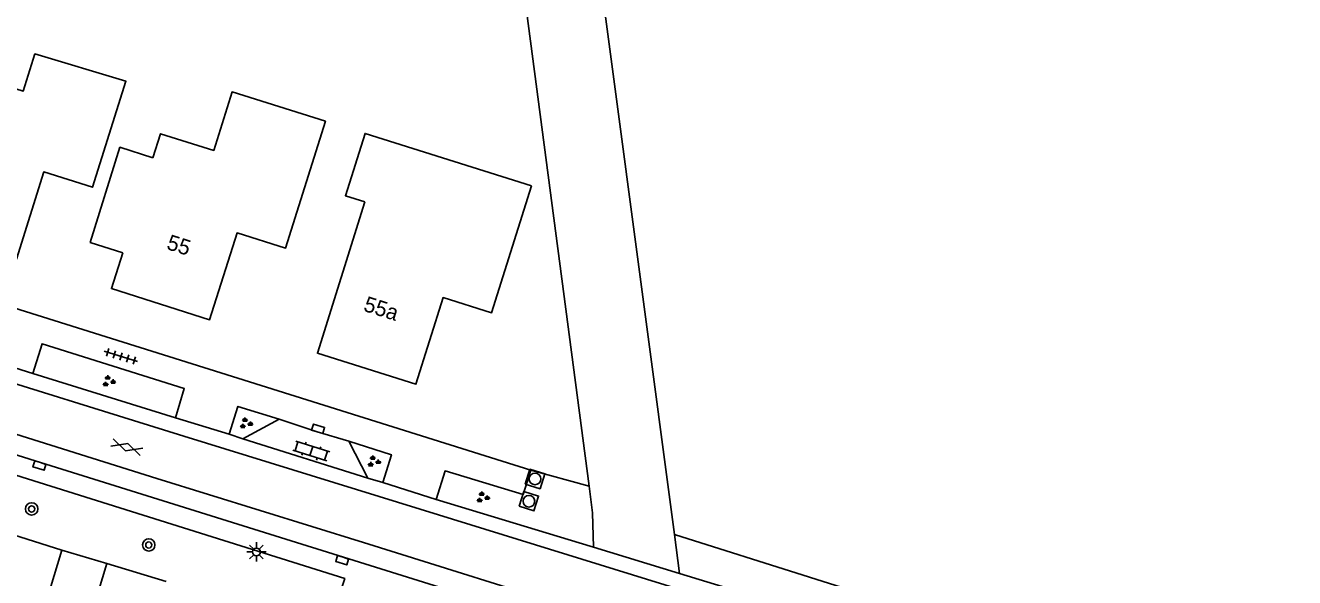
# Model space of a CAD drawing. Extents: x 137999 to 141000, y 397500 to 400501.
# Drawn here: x 138948.2 to 139030.1, y 399919.9 to 399955.5 of the extents above; entities that cross this region are included whole.
import ezdxf

# ---------------------------------------------------------------- set-up
doc = ezdxf.new("R2010")
doc.units = 0
for name, color, linetype in [('gg-afsc-erfafscheiding', 7, 'Continuous'), ('gg-afsc-hekwerk', 7, 'Continuous'), ('gg-anno-huisnummerreeks BGT', 7, 'Continuous'), ('gg-bbg-bijgebouw', 7, 'Continuous'), ('gg-bbg-gedigitaliseerde bijgebouw', 7, 'Continuous'), ('gg-bbg-hoofdgebouw', 7, 'Continuous'), ('gg-bbg-tussenscheiding', 7, 'Continuous'), ('gg-knt-bronhoudergrens', 7, 'Continuous'), ('gg-knt-verharding', 7, 'Continuous'), ('gg-knt-verharding nz', 7, 'Continuous'), ('gt-grn-groengrens', 7, 'Continuous'), ('gt-symb-boom', 7, 'Continuous'), ('gt-symb-gesloten verharding', 7, 'Continuous'), ('gt-symb-groenvak', 7, 'Continuous'), ('gt-symb-klinker verharding', 7, 'Continuous'), ('gt-symb-kolk', 7, 'Continuous'), ('gt-symb-lichtmast', 7, 'Continuous'), ('gt-symb-rioolschacht', 7, 'Continuous'), ('gt-symb-tegel verharding', 7, 'Continuous')]:
    doc.layers.add(name, color=color, linetype=linetype)

# ---------------------------------------------------------------- blocks, each defined once
blk = doc.blocks.new('gt0-GRVAK')
at = {"layer": 'gt-symb-groenvak'}
for p, q in [((-0.11, 0.189), (-0.228, 0.24)), ((-0.182, 0.153), (0.088, 0.153)), ((-0.091, 0.211), (-0.156, 0.322)), ((-0.047, 0.214), (-0.047, 0.393)), ((-0.004, 0.211), (0.061, 0.322)), ((0.015, 0.189), (0.133, 0.24)), ((0.262, -0.052), (0.197, 0.059)), ((0.305, -0.049), (0.305, 0.13)), ((0.349, -0.052), (0.414, 0.059)), ((-0.245, -0.228), (-0.363, -0.177)), ((-0.318, -0.264), (-0.047, -0.264)), ((-0.226, -0.206), (-0.291, -0.095)), ((-0.183, -0.203), (-0.183, -0.024)), ((-0.139, -0.206), (-0.074, -0.095)), ((-0.12, -0.228), (-0.002, -0.177)), ((0.243, -0.074), (0.125, -0.023)), ((0.17, -0.11), (0.441, -0.11)), ((0.368, -0.074), (0.486, -0.023))]:
    blk.add_line(p, q, dxfattribs=at)
blk = doc.blocks.new('gt0-RS')
at = {"layer": 'gt-symb-rioolschacht'}
blk.add_lwpolyline([(-0.5, -0.5), (0.5, -0.5), (0.5, 0.5), (-0.5, 0.5)], close=True, dxfattribs=at)
blk.add_circle((0, 0), 0.375, dxfattribs=at)
blk = doc.blocks.new('gt0-KOLK')
at = {"layer": 'gt-symb-kolk'}
blk.add_lwpolyline([(0, 0), (0.375, 0), (0.375, 0.4), (-0.375, 0.4), (-0.375, 0), (0, 0)], dxfattribs=at)
blk = doc.blocks.new('gt0-LMAST')
at = {"layer": 'gt-symb-lichtmast'}
for p, q in [((-0.182, 0.173), (-0.447, 0.438)), ((-0.005, 0.246), (-0.005, 0.621)), ((0.172, 0.173), (0.437, 0.438)), ((-0.255, -0.004), (-0.63, -0.004)), ((-0.182, -0.181), (-0.447, -0.446)), ((-0.005, -0.254), (-0.005, -0.629)), ((0.437, -0.446), (0.172, -0.181)), ((0.245, -0.004), (0.62, -0.004))]:
    blk.add_line(p, q, dxfattribs=at)
blk.add_circle((-0.005, -0.004), 0.25, dxfattribs=at)
blk = doc.blocks.new('gt0-BOOM')
at = {"layer": 'gt-symb-boom'}
for radius in [0.4, 0.2]:
    blk.add_circle((0, 0), radius, dxfattribs=at)
blk = doc.blocks.new('gt0-TEG1')
at = {"layer": 'gt-symb-tegel verharding'}
for p, q in [((-1.125, 0), (1.125, 0)), ((-0.9, -0.25), (-0.9, 0.25)), ((-0.45, -0.25), (-0.45, 0.25)), ((0, -0.25), (0, 0.25)), ((0.45, -0.25), (0.45, 0.25)), ((0.9, -0.25), (0.9, 0.25))]:
    blk.add_line(p, q, dxfattribs=at)
blk = doc.blocks.new('gt0-KL1')
at = {"layer": 'gt-symb-klinker verharding'}
for p, q in [((-1.15, 0.3), (1.15, 0.3)), ((-1, -0.3), (-1, 0.3)), ((-0.5, 0.3), (-0.5, 0.45)), ((0, -0.3), (0, 0.3)), ((0.5, 0.3), (0.5, 0.45)), ((1, -0.3), (1, 0.3)), ((-1.15, -0.3), (1.15, -0.3)), ((-0.5, -0.45), (-0.5, -0.3)), ((0.5, -0.45), (0.5, -0.3))]:
    blk.add_line(p, q, dxfattribs=at)
blk = doc.blocks.new('gt0-GESVH1')
at = {"layer": 'gt-symb-gesloten verharding'}
for p, q in [((-0.992, -0.261), (0.008, 0.239)), ((0.008, -0.261), (-0.992, 0.239)), ((0.008, 0.239), (1.008, -0.261)), ((1.008, 0.239), (0.008, -0.261))]:
    blk.add_line(p, q, dxfattribs=at)

msp = doc.modelspace()

# ---------------------------------------------------------------- linework, layer by layer
at = {"layer": 'gg-afsc-erfafscheiding'}
msp.add_lwpolyline([(138950.55, 399921.631), (138899.502, 399937.814), (138881.768, 399942.991)], dxfattribs=at)
at = {"layer": 'gg-afsc-hekwerk'}
msp.add_line((138980.788, 399926.783), (138984.552, 399925.744), dxfattribs=at)
msp.add_lwpolyline([(138984.552, 399925.744), (138974.977, 399998.545), (138974.829, 400000)], dxfattribs=at)
at = {"layer": 'gg-bbg-bijgebouw'}
for p, q in [((138953.444, 399920.753), (138950.55, 399921.631)), ((138957.269, 399919.592), (138953.444, 399920.753))]:
    msp.add_line(p, q, dxfattribs=at)
at = {"layer": 'gg-bbg-gedigitaliseerde bijgebouw'}
msp.add_lwpolyline([(138950.55, 399921.631), (138948.496, 399914.86), (138951.415, 399913.974)], dxfattribs=at)
at = {"layer": 'gg-bbg-hoofdgebouw'}
for points in [[(138941.303, 399942.39), (138947.622, 399940.411), (138949.382, 399946.031), (138952.53, 399945.044), (138954.676, 399951.885), (138948.806, 399953.653), (138948.052, 399951.249), (138944.433, 399952.384)], [(138956.42, 399946.945), (138956.913, 399948.499), (138960.341, 399947.425), (138961.523, 399951.195), (138967.544, 399949.306), (138964.976, 399941.119), (138961.851, 399942.098), (138960.074, 399936.497), (138953.743, 399938.505), (138954.477, 399940.82)], [(138970.101, 399944.093), (138968.84, 399944.491), (138970.111, 399948.52), (138980.845, 399945.133)], [(138954.477, 399940.82), (138952.379, 399941.486), (138954.287, 399947.622), (138956.42, 399946.945)], [(138970.101, 399944.093), (138967.027, 399934.329), (138973.387, 399932.326), (138975.138, 399937.929), (138978.272, 399936.946), (138980.845, 399945.133)]]:
    msp.add_lwpolyline(points, dxfattribs=at)
at = {"layer": 'gg-bbg-tussenscheiding'}
msp.add_line((138951.415, 399913.974), (138953.444, 399920.753), dxfattribs=at)
at = {"layer": 'gg-knt-bronhoudergrens'}
for points in [[(138990.059, 399922.637), (138979.757, 400000), (138978.731, 400007.705)], [(139120.086, 399881.447), (139084.147, 399892.844), (139053.194, 399902.683), (139024.908, 399911.623), (138990.059, 399922.637)]]:
    msp.add_lwpolyline(points, dxfattribs=at)
at = {"layer": 'gg-knt-verharding'}
for p, q in [((138925.162, 399944.249), (138980.788, 399926.783)), ((138948.676, 399933.015), (138945.517, 399934.029)), ((138948.676, 399933.015), (138957.874, 399930.165)), ((138961.335, 399929.115), (138957.874, 399930.165)), ((138962.225, 399928.814), (138964.569, 399930.075)), ((138961.335, 399929.115), (138962.225, 399928.814)), ((138962.225, 399928.814), (138970.283, 399926.266)), ((138969.067, 399928.652), (138970.283, 399926.266)), ((138970.283, 399926.266), (138971.261, 399926)), ((138974.699, 399924.902), (138971.261, 399926)), ((138984.84, 399921.807), (138974.699, 399924.902)), ((138990.397, 399920.111), (138984.84, 399921.807)), ((138993.909, 399919.039), (138990.397, 399920.111))]:
    msp.add_line(p, q, dxfattribs=at)
for points in [[(138967.963, 399917.227), (138968.795, 399919.789), (138907.359, 399939.085)], [(138984.197, 399916.337), (138949.16, 399927.271), (138923.834, 399935.228)], [(138957.874, 399930.165), (138958.441, 399932.051), (138949.266, 399934.942), (138948.676, 399933.015)], [(138964.569, 399930.075), (138961.905, 399930.897), (138961.335, 399929.115)], [(138969.067, 399928.652), (138967.018, 399929.27), (138964.569, 399930.075)], [(138971.261, 399926), (138971.803, 399927.785), (138969.067, 399928.652)], [(138974.699, 399924.902), (138975.265, 399926.74), (138980.306, 399925.214), (138980.788, 399926.783)]]:
    msp.add_lwpolyline(points, dxfattribs=at)
at = {"layer": 'gg-knt-verharding nz'}
for points in [[(138993.62, 399918.09), (138973.654, 399924.272), (138958.417, 399928.975), (138943.186, 399933.72), (138925.099, 399939.354)], [(138924.206, 399936.442), (138932.038, 399933.988), (138941.475, 399931.019), (138956.671, 399926.249), (138970.006, 399922.128), (138984.56, 399917.553)]]:
    msp.add_lwpolyline(points, dxfattribs=at)
at = {"layer": 'gt-grn-groengrens'}
msp.add_line((138990.059, 399922.637), (138990.397, 399920.111), dxfattribs=at)
msp.add_lwpolyline([(138984.84, 399921.807), (138984.78, 399924.032), (138984.552, 399925.744)], dxfattribs=at)

# ---------------------------------------------------------------- block references
at = {"layer": 'gt-symb-boom'}
for p in [(138948.599, 399924.284), (138956.155, 399921.96)]:
    msp.add_blockref('gt0-BOOM', p, dxfattribs=at)
at = {"layer": 'gt-symb-gesloten verharding', "rotation": -17.818888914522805}
msp.add_blockref('gt0-GESVH1', (138954.727, 399928.279), dxfattribs=at)
at = {"layer": 'gt-symb-groenvak'}
for p in [(138953.553, 399932.519), (138962.404, 399929.801), (138970.651, 399927.34), (138977.679, 399925.026)]:
    msp.add_blockref('gt0-GRVAK', p, dxfattribs=at)
at = {"layer": 'gt-symb-klinker verharding', "rotation": -17.63771555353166}
msp.add_blockref('gt0-KL1', (138966.637, 399928.022), dxfattribs=at)
at = {"layer": 'gt-symb-kolk'}
for p, rotation in [((138967.018, 399929.27), -16.8035480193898), ((138949.16, 399927.271), 162.66989131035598), ((138968.687, 399921.163), 162.72457972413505)]:
    msp.add_blockref('gt0-KOLK', p, dxfattribs=dict(at, rotation=rotation))
at = {"layer": 'gt-symb-lichtmast'}
msp.add_blockref('gt0-LMAST', (138963.105, 399921.512), dxfattribs=at)
at = {"layer": 'gt-symb-rioolschacht', "rotation": -17.40188791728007}
for p in [(138981.066, 399926.218), (138980.674, 399924.782)]:
    msp.add_blockref('gt0-RS', p, dxfattribs=at)
at = {"layer": 'gt-symb-tegel verharding', "rotation": 162.83405394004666}
msp.add_blockref('gt0-TEG1', (138954.361, 399934.125), dxfattribs=at)

# ---------------------------------------------------------------- texts
at = {"layer": 'gg-anno-huisnummerreeks BGT'}
for s, rotation, p in [('55', 342.4, (138957.244, 399941.066)), ('55a', 342.5, (138969.944, 399937.08))]:
    msp.add_text(s, height=1, rotation=rotation, dxfattribs=at).set_placement(p)

doc.saveas('drawing.dxf')
